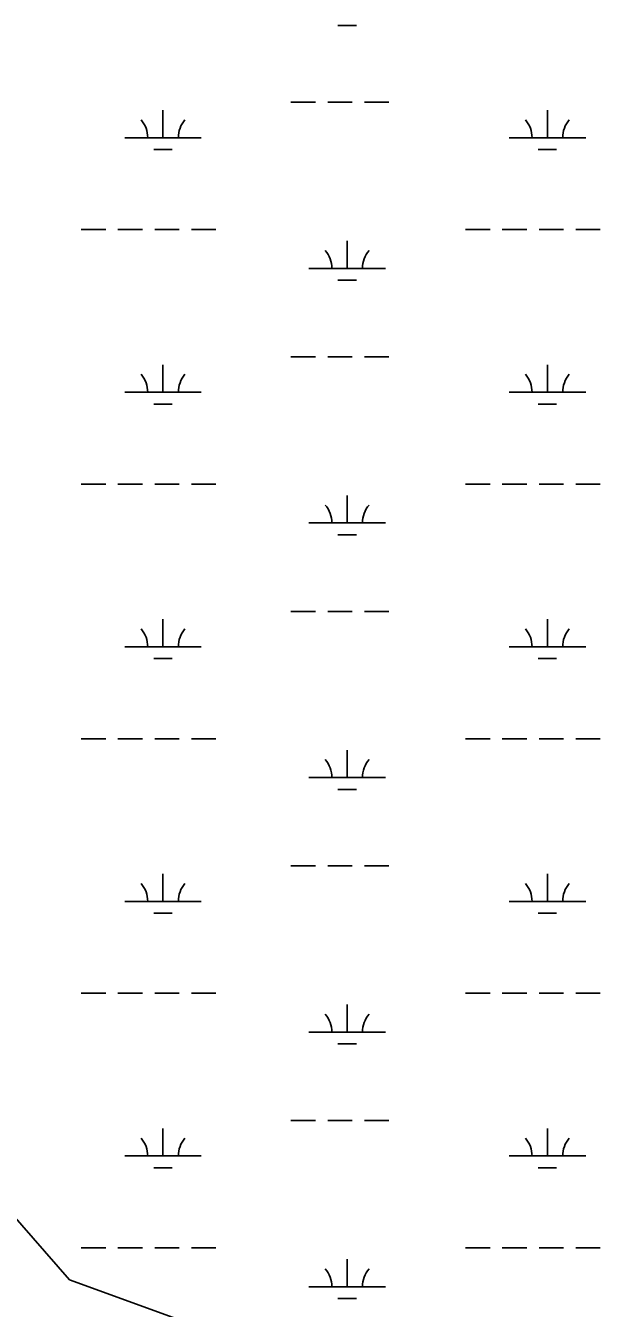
# Model space of a CAD drawing. Extents: x 3161564 to 3199464, y 849354 to 874788.
# Drawn here: x 3182999 to 3183750, y 857638 to 859314 of the extents above; entities that cross this region are included whole.
import ezdxf

# ---------------------------------------------------------------- set-up
doc = ezdxf.new("R2010")
doc.units = 0
doc.layers.add('V-WETL-SWMP', color=7, linetype='Continuous')

msp = doc.modelspace()

# ---------------------------------------------------------------- linework, layer by layer
at = {"layer": 'V-WETL-SWMP'}
for p, q in [((3183406.9, 859314.5), (3183430.9, 859314.5)), ((3183345.5, 859214.5), (3183377.5, 859214.5)), ((3183393.5, 859214.5), (3183425.5, 859214.5)), ((3183441.5, 859214.5), (3183473.5, 859214.5)), ((3183178.4, 859168.1), (3183178.4, 859204.1)), ((3183680.4, 859168.1), (3183680.4, 859204.1)), ((3183128.4, 859168.1), (3183228.4, 859168.1)), ((3183630.4, 859168.1), (3183730.4, 859168.1)), ((3183166.4, 859152.6), (3183190.4, 859152.6)), ((3183668.4, 859152.6), (3183692.4, 859152.6)), ((3183071.6, 859048), (3183103.6, 859048)), ((3183119.6, 859048), (3183151.6, 859048)), ((3183167.6, 859048), (3183199.6, 859048)), ((3183215.6, 859048), (3183247.6, 859048)), ((3183573.5, 859048), (3183605.5, 859048)), ((3183621.5, 859048), (3183653.5, 859048)), ((3183669.5, 859048), (3183701.5, 859048)), ((3183717.5, 859048), (3183749.5, 859048)), ((3183418.9, 858997.3), (3183418.9, 859033.3)), ((3183368.9, 858997.3), (3183468.9, 858997.3)), ((3183406.9, 858981.8), (3183430.9, 858981.8)), ((3183345.5, 858881.8), (3183377.5, 858881.8)), ((3183393.5, 858881.8), (3183425.5, 858881.8)), ((3183441.5, 858881.8), (3183473.5, 858881.8)), ((3183178.4, 858835.4), (3183178.4, 858871.4)), ((3183680.4, 858835.4), (3183680.4, 858871.4)), ((3183128.4, 858835.4), (3183228.4, 858835.4)), ((3183630.4, 858835.4), (3183730.4, 858835.4)), ((3183166.4, 858820), (3183190.4, 858820)), ((3183668.4, 858820), (3183692.4, 858820)), ((3183071.6, 858715.3), (3183103.6, 858715.3)), ((3183119.6, 858715.3), (3183151.6, 858715.3)), ((3183167.6, 858715.3), (3183199.6, 858715.3)), ((3183215.6, 858715.3), (3183247.6, 858715.3)), ((3183573.5, 858715.3), (3183605.5, 858715.3)), ((3183621.5, 858715.3), (3183653.5, 858715.3)), ((3183669.5, 858715.3), (3183701.5, 858715.3)), ((3183717.5, 858715.3), (3183749.5, 858715.3)), ((3183418.9, 858664.6), (3183418.9, 858700.6)), ((3183368.9, 858664.6), (3183468.9, 858664.6)), ((3183406.9, 858649.1), (3183430.9, 858649.1)), ((3183345.5, 858549.1), (3183377.5, 858549.1)), ((3183393.5, 858549.1), (3183425.5, 858549.1)), ((3183441.5, 858549.1), (3183473.5, 858549.1)), ((3183178.4, 858502.7), (3183178.4, 858538.7)), ((3183680.4, 858502.7), (3183680.4, 858538.7)), ((3183128.4, 858502.7), (3183228.4, 858502.7)), ((3183630.4, 858502.7), (3183730.4, 858502.7)), ((3183166.4, 858487.3), (3183190.4, 858487.3)), ((3183668.4, 858487.3), (3183692.4, 858487.3)), ((3183071.6, 858382.6), (3183103.6, 858382.6)), ((3183119.6, 858382.6), (3183151.6, 858382.6)), ((3183167.6, 858382.6), (3183199.6, 858382.6)), ((3183215.6, 858382.6), (3183247.6, 858382.6)), ((3183573.5, 858382.6), (3183605.5, 858382.6)), ((3183621.5, 858382.6), (3183653.5, 858382.6)), ((3183669.5, 858382.6), (3183701.5, 858382.6)), ((3183717.5, 858382.6), (3183749.5, 858382.6)), ((3183418.9, 858331.9), (3183418.9, 858367.9)), ((3183368.9, 858331.9), (3183468.9, 858331.9)), ((3183406.9, 858316.5), (3183430.9, 858316.5)), ((3183345.5, 858216.5), (3183377.5, 858216.5)), ((3183393.5, 858216.5), (3183425.5, 858216.5)), ((3183441.5, 858216.5), (3183473.5, 858216.5)), ((3183178.4, 858170), (3183178.4, 858206)), ((3183680.4, 858170), (3183680.4, 858206)), ((3183128.4, 858170), (3183228.4, 858170)), ((3183630.4, 858170), (3183730.4, 858170)), ((3183166.4, 858154.6), (3183190.4, 858154.6)), ((3183668.4, 858154.6), (3183692.4, 858154.6)), ((3183071.6, 858050), (3183103.6, 858050)), ((3183119.6, 858050), (3183151.6, 858050)), ((3183167.6, 858050), (3183199.6, 858050)), ((3183215.6, 858050), (3183247.6, 858050)), ((3183573.5, 858050), (3183605.5, 858050)), ((3183621.5, 858050), (3183653.5, 858050)), ((3183669.5, 858050), (3183701.5, 858050)), ((3183717.5, 858050), (3183749.5, 858050)), ((3183418.9, 857999.2), (3183418.9, 858035.2)), ((3183368.9, 857999.2), (3183468.9, 857999.2)), ((3183406.9, 857983.8), (3183430.9, 857983.8)), ((3183178.4, 857837.4), (3183178.4, 857873.4)), ((3183345.5, 857883.8), (3183377.5, 857883.8)), ((3183393.5, 857883.8), (3183425.5, 857883.8)), ((3183441.5, 857883.8), (3183473.5, 857883.8)), ((3183680.4, 857837.4), (3183680.4, 857873.4)), ((3183128.4, 857837.4), (3183228.4, 857837.4)), ((3183630.4, 857837.4), (3183730.4, 857837.4)), ((3183166.4, 857821.9), (3183190.4, 857821.9)), ((3183668.4, 857821.9), (3183692.4, 857821.9)), ((3182955, 857791.4), (3183056.3, 857675.6)), ((3183071.6, 857717.3), (3183103.6, 857717.3)), ((3183119.6, 857717.3), (3183151.6, 857717.3)), ((3183167.6, 857717.3), (3183199.6, 857717.3)), ((3183215.6, 857717.3), (3183247.6, 857717.3)), ((3183573.5, 857717.3), (3183605.5, 857717.3)), ((3183621.5, 857717.3), (3183653.5, 857717.3)), ((3183669.5, 857717.3), (3183701.5, 857717.3)), ((3183717.5, 857717.3), (3183749.5, 857717.3)), ((3183418.9, 857666.6), (3183418.9, 857702.6)), ((3183056.3, 857675.6), (3183215.5, 857617.6)), ((3183368.9, 857666.6), (3183468.9, 857666.6)), ((3183406.9, 857651.1), (3183430.9, 857651.1))]:
    msp.add_line(p, q, dxfattribs=at)
for centre, start, end in [((3183123.2, 859168.5), 359.2282, 40.7718), ((3183233.7, 859168.5), 139.2282, 180.7718), ((3183625.1, 859168.5), 359.2282, 40.7718), ((3183735.6, 859168.5), 139.2282, 180.7718), ((3183363.7, 858997.7), 359.2282, 40.7718), ((3183474.2, 858997.7), 139.2282, 180.7718), ((3183123.2, 858835.9), 359.2282, 40.7718), ((3183233.7, 858835.9), 139.2282, 180.7718), ((3183625.1, 858835.9), 359.2282, 40.7718), ((3183735.6, 858835.9), 139.2282, 180.7718), ((3183363.7, 858665.1), 359.2282, 40.7718), ((3183474.2, 858665.1), 139.2282, 180.7718), ((3183123.2, 858503.2), 359.2282, 40.7718), ((3183233.7, 858503.2), 139.2282, 180.7718), ((3183625.1, 858503.2), 359.2282, 40.7718), ((3183735.6, 858503.2), 139.2282, 180.7718), ((3183363.7, 858332.4), 359.2282, 40.7718), ((3183474.2, 858332.4), 139.2282, 180.7718), ((3183123.2, 858170.5), 359.2282, 40.7718), ((3183233.7, 858170.5), 139.2282, 180.7718), ((3183625.1, 858170.5), 359.2282, 40.7718), ((3183735.6, 858170.5), 139.2282, 180.7718), ((3183363.7, 857999.7), 359.2282, 40.7718), ((3183474.2, 857999.7), 139.2282, 180.7718), ((3183123.2, 857837.8), 359.2282, 40.7718), ((3183233.7, 857837.8), 139.2282, 180.7718), ((3183625.1, 857837.8), 359.2282, 40.7718), ((3183735.6, 857837.8), 139.2282, 180.7718), ((3183363.7, 857667), 359.2282, 40.7718), ((3183474.2, 857667), 139.2282, 180.7718)]:
    msp.add_arc(centre, 35.2, start, end, dxfattribs=at)

doc.saveas('drawing.dxf')
